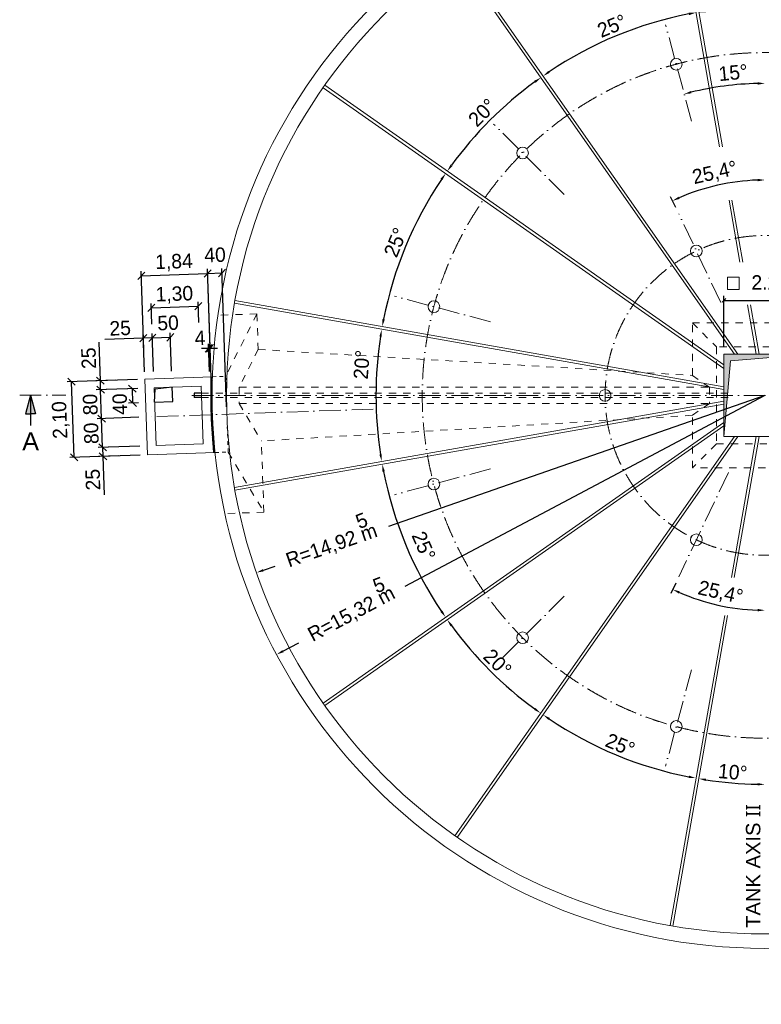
# Model space of a CAD drawing. Header units: millimetres. Extents: x -3395 to 5934498, y -177084 to 63013.
# Tile 575 of 652: x 71275 to 91835, y -16875 to 10412. Entities that reach past the tile are written whole.
import ezdxf

# ---------------------------------------------------------------- set-up
doc = ezdxf.new("R2010")
doc.units = ezdxf.units.MM
doc.linetypes.add('ACAD_ISO10W100', pattern=[18, 12, -3, 0, -3])
doc.linetypes.add('JIS_02_1.0', pattern=[2, 1, -1])
doc.layers.add('Bemaßung', color=7, linetype='Continuous', lineweight=9)
doc.layers.add('Beschriftung', color=7, linetype='Continuous', lineweight=9)
doc.styles.add('LBB3.5M1000', font='isocp.shx', dxfattribs={"height": 3.5})
doc.dimstyles.new('DIN', dxfattribs={"dimtxt": 2.5, "dimasz": 2.5, "dimexe": 1.25, "dimexo": 0.625, "dimtad": 1, "dimtih": 1, "dimdec": 4, "dimdsep": 46, "dimlunit": 6, "dimtxsty": 'Standard', "dimcen": 2.5, "dimadec": 0, "dimazin": 0, "dimtfac": 1, "dimtdec": 4, "dimtmove": 0, "dimatfit": 3, "dimfxl": 0, "dimtvp": 1, "dimtolj": 1, "dimtzin": 0, "dimarcsym": 0})

# ---------------------------------------------------------------- blocks, each defined once
blk = doc.blocks.new('_Oblique')
at = {"color": 0, "linetype": 'ByBlock', "lineweight": -2}
blk.add_line((-0.5, -0.5), (0.5, 0.5), dxfattribs=at)
blk = doc.blocks.new('*D149')
at = {"layer": 'Bemaßung', "color": 0, "lineweight": -2, "transparency": 16777216}
for p, q in [((74009, -1426), (73449, -1446)), ((73574, -1442), (73583, -1692)), ((74018, -1676), (73458, -1696)), ((73583, -1692), (73620, -2758))]:
    blk.add_line(p, q, dxfattribs=at)
at = {"layer": 'DEFPOINTS', "color": 0, "transparency": 16777216}
for p in [(73574, -1442), (74809, -1399), (74817, -1648)]:
    blk.add_point(p, dxfattribs=at)
at = {"layer": 'Bemaßung', "color": 0, "lineweight": -2, "transparency": 16777216, "xscale": 200, "yscale": 200, "zscale": 200}
for p, rotation in [((73574, -1442), 91.99999999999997), ((73583, -1692), 272)]:
    blk.add_blockref('_Oblique', p, dxfattribs=dict(at, rotation=rotation))
at = {"layer": 'Bemaßung', "color": 0, "transparency": 16777216, "insert": (73305, -2335), "char_height": 400, "attachment_point": 5, "rotation": 92}
blk.add_mtext('\\A1;25', dxfattribs=at)
blk = doc.blocks.new('*D150')
at = {"layer": 'Bemaßung', "color": 0, "lineweight": -2, "transparency": 16777216}
for p, q in [((74581, -606), (73422, -647)), ((73574, -1442), (73546, -642)), ((74609, -1406), (73449, -1446))]:
    blk.add_line(p, q, dxfattribs=at)
at = {"layer": 'DEFPOINTS', "color": 0, "transparency": 16777216}
for p in [(73546, -642), (74781, -599), (74809, -1399)]:
    blk.add_point(p, dxfattribs=at)
at = {"layer": 'Bemaßung', "color": 0, "lineweight": -2, "transparency": 16777216, "xscale": 200, "yscale": 200, "zscale": 200}
for p, rotation in [((73546, -642), 91.99999999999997), ((73574, -1442), 272)]:
    blk.add_blockref('_Oblique', p, dxfattribs=dict(at, rotation=rotation))
at = {"layer": 'Bemaßung', "color": 0, "transparency": 16777216, "insert": (73261, -1052), "char_height": 400, "attachment_point": 5, "rotation": 92}
blk.add_mtext('\\A1;80', dxfattribs=at)
blk = doc.blocks.new('*D151')
at = {"layer": 'Bemaßung', "color": 0, "lineweight": -2, "transparency": 16777216}
for p, q in [((73511, 407), (73474, 1473)), ((73945, 422), (73386, 403)), ((73519, 157), (73511, 407)), ((73953, 173), (73395, 153))]:
    blk.add_line(p, q, dxfattribs=at)
at = {"layer": 'DEFPOINTS', "color": 0, "transparency": 16777216}
for p in [(73511, 407), (74744, 450), (74753, 200)]:
    blk.add_point(p, dxfattribs=at)
at = {"layer": 'Bemaßung', "color": 0, "lineweight": -2, "transparency": 16777216, "xscale": 200, "yscale": 200, "zscale": 200}
for p, rotation in [((73511, 407), 91.99999999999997), ((73519, 157), 272)]:
    blk.add_blockref('_Oblique', p, dxfattribs=dict(at, rotation=rotation))
at = {"layer": 'Bemaßung', "color": 0, "transparency": 16777216, "insert": (73189, 1030), "char_height": 400, "attachment_point": 5, "rotation": 92}
blk.add_mtext('\\A1;25', dxfattribs=at)
blk = doc.blocks.new('*D152')
at = {"layer": 'Bemaßung', "color": 0, "lineweight": -2, "transparency": 16777216}
for p, q in [((74737, 650), (74700, 1709)), ((74987, 659), (74950, 1718)), ((74704, 1584), (73638, 1547)), ((74954, 1593), (74704, 1584))]:
    blk.add_line(p, q, dxfattribs=at)
at = {"layer": 'DEFPOINTS', "color": 0, "transparency": 16777216}
for p in [(74954, 1593), (74744, 450), (74994, 459)]:
    blk.add_point(p, dxfattribs=at)
at = {"layer": 'Bemaßung', "color": 0, "lineweight": -2, "transparency": 16777216, "xscale": 200, "yscale": 200, "zscale": 200}
for p, rotation in [((74704, 1584), 182), ((74954, 1593), 1.999999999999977)]:
    blk.add_blockref('_Oblique', p, dxfattribs=dict(at, rotation=rotation))
at = {"layer": 'Bemaßung', "color": 0, "transparency": 16777216, "insert": (74061, 1862), "char_height": 400, "attachment_point": 5, "rotation": 2}
blk.add_mtext('\\A1;25', dxfattribs=at)
blk = doc.blocks.new('*D159')
at = {"layer": 'Bemaßung', "color": 0, "lineweight": -2, "transparency": 16777216}
for p, q in [((74544, 443), (72589, 375)), ((72787, -1719), (72714, 379)), ((74617, -1655), (72662, -1724))]:
    blk.add_line(p, q, dxfattribs=at)
at = {"layer": 'DEFPOINTS', "color": 0, "transparency": 16777216}
for p in [(72714, 379), (74744, 450), (74817, -1648)]:
    blk.add_point(p, dxfattribs=at)
at = {"layer": 'Bemaßung', "color": 0, "lineweight": -2, "transparency": 16777216, "xscale": 200, "yscale": 200, "zscale": 200}
for p, rotation in [((72714, 379), 91.99999999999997), ((72787, -1719), 272)]:
    blk.add_blockref('_Oblique', p, dxfattribs=dict(at, rotation=rotation))
at = {"layer": 'Bemaßung', "color": 0, "transparency": 16777216, "insert": (72417, -682), "char_height": 400, "attachment_point": 5, "rotation": 92}
blk.add_mtext('\\A1;2,10', dxfattribs=at)
blk = doc.blocks.new('*D153')
at = {"layer": 'Bemaßung', "color": 0, "lineweight": -2, "transparency": 16777216}
for p, q in [((74553, 193), (73394, 153)), ((73547, -642), (73519, 157)), ((74581, -606), (73422, -646))]:
    blk.add_line(p, q, dxfattribs=at)
at = {"layer": 'DEFPOINTS', "color": 0, "transparency": 16777216}
for p in [(73519, 157), (74753, 200), (74781, -599)]:
    blk.add_point(p, dxfattribs=at)
at = {"layer": 'Bemaßung', "color": 0, "lineweight": -2, "transparency": 16777216, "xscale": 200, "yscale": 200, "zscale": 200}
for p, rotation in [((73519, 157), 91.99999999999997), ((73547, -642), 272)]:
    blk.add_blockref('_Oblique', p, dxfattribs=dict(at, rotation=rotation))
at = {"layer": 'Bemaßung', "color": 0, "transparency": 16777216, "insert": (73233, -253), "char_height": 400, "attachment_point": 5, "rotation": 92}
blk.add_mtext('\\A1;80', dxfattribs=at)
blk = doc.blocks.new('*D154')
at = {"layer": 'Bemaßung', "color": 0, "lineweight": -2, "transparency": 16777216}
for p, q in [((74987, 659), (74950, 1718)), ((75487, 676), (75450, 1735)), ((74954, 1593), (75454, 1610))]:
    blk.add_line(p, q, dxfattribs=at)
at = {"layer": 'DEFPOINTS', "color": 0, "transparency": 16777216}
for p in [(75454, 1610), (74994, 459), (75494, 476)]:
    blk.add_point(p, dxfattribs=at)
at = {"layer": 'Bemaßung', "color": 0, "lineweight": -2, "transparency": 16777216, "xscale": 200, "yscale": 200, "zscale": 200}
for p, rotation in [((74954, 1593), 182), ((75454, 1610), 1.999999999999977)]:
    blk.add_blockref('_Oblique', p, dxfattribs=dict(at, rotation=rotation))
at = {"layer": 'Bemaßung', "color": 0, "transparency": 16777216, "insert": (75388, 2008), "char_height": 400, "attachment_point": 5, "rotation": 2}
blk.add_mtext('\\A1;50', dxfattribs=at)
blk = doc.blocks.new('*D155')
at = {"layer": 'Bemaßung', "color": 0, "lineweight": -2, "transparency": 16777216}
for p, q in [((74941, 1974), (74921, 2551)), ((74925, 2426), (76224, 2472)), ((76240, 2019), (76220, 2597))]:
    blk.add_line(p, q, dxfattribs=at)
at = {"layer": 'DEFPOINTS', "color": 0, "transparency": 16777216}
for p in [(76224, 2472), (74962, 1374), (76261, 1420)]:
    blk.add_point(p, dxfattribs=at)
at = {"layer": 'Bemaßung', "color": 0, "lineweight": -2, "transparency": 16777216, "xscale": 200, "yscale": 200, "zscale": 200}
for p, rotation in [((74925, 2426), 182), ((76224, 2472), 1.999999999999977)]:
    blk.add_blockref('_Oblique', p, dxfattribs=dict(at, rotation=rotation))
at = {"layer": 'Bemaßung', "color": 0, "transparency": 16777216, "insert": (75563, 2782), "char_height": 400, "attachment_point": 5, "rotation": 2}
blk.add_mtext('\\A1;1,30', dxfattribs=at)
blk = doc.blocks.new('*D156')
at = {"layer": 'Bemaßung', "color": 0, "lineweight": -2, "transparency": 16777216}
for p, q in [((74715, 1270), (74640, 3440)), ((74644, 3315), (76483, 3379)), ((76554, 1334), (76479, 3504))]:
    blk.add_line(p, q, dxfattribs=at)
at = {"layer": 'DEFPOINTS', "color": 0, "transparency": 16777216}
for p in [(76483, 3379), (76561, 1135), (74722, 1070)]:
    blk.add_point(p, dxfattribs=at)
at = {"layer": 'Bemaßung', "color": 0, "lineweight": -2, "transparency": 16777216, "xscale": 200, "yscale": 200, "zscale": 200}
for p, rotation in [((74644, 3315), 182), ((76483, 3379), 1.999999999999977)]:
    blk.add_blockref('_Oblique', p, dxfattribs=dict(at, rotation=rotation))
at = {"layer": 'Bemaßung', "color": 0, "transparency": 16777216, "insert": (75552, 3680), "char_height": 400, "attachment_point": 5, "rotation": 2}
blk.add_mtext('\\A1;1,84', dxfattribs=at)
blk = doc.blocks.new('*D160')
at = {"layer": 'Bemaßung', "color": 0, "lineweight": -2, "transparency": 16777216}
for p, q in [((76613, -335), (76479, 3503)), ((76483, 3379), (76883, 3392)), ((77012, -321), (76878, 3517))]:
    blk.add_line(p, q, dxfattribs=at)
at = {"layer": 'DEFPOINTS', "color": 0, "transparency": 16777216}
for p in [(76883, 3392), (76620, -535), (77019, -521)]:
    blk.add_point(p, dxfattribs=at)
at = {"layer": 'Bemaßung', "color": 0, "lineweight": -2, "transparency": 16777216, "xscale": 200, "yscale": 200, "zscale": 200}
for p, rotation in [((76483, 3379), 182), ((76883, 3392), 1.999999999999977)]:
    blk.add_blockref('_Oblique', p, dxfattribs=dict(at, rotation=rotation))
at = {"layer": 'Bemaßung', "color": 0, "transparency": 16777216, "insert": (76690, 3892), "char_height": 400, "attachment_point": 5, "rotation": 2}
blk.add_mtext('\\A1;40', dxfattribs=at)
blk = doc.blocks.new('*D157')
at = {"layer": 'Bemaßung', "color": 0, "lineweight": -2, "transparency": 16777216}
for p, q in [((74553, 193), (74274, 184)), ((74413, -212), (74399, 188)), ((74567, -206), (74288, -216))]:
    blk.add_line(p, q, dxfattribs=at)
at = {"layer": 'DEFPOINTS', "color": 0, "transparency": 16777216}
for p in [(74399, 188), (74753, 200), (74767, -199)]:
    blk.add_point(p, dxfattribs=at)
at = {"layer": 'Bemaßung', "color": 0, "lineweight": -2, "transparency": 16777216, "xscale": 200, "yscale": 200, "zscale": 200}
for p, rotation in [((74399, 188), 91.99999999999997), ((74413, -212), 272)]:
    blk.add_blockref('_Oblique', p, dxfattribs=dict(at, rotation=rotation))
at = {"layer": 'Bemaßung', "color": 0, "transparency": 16777216, "insert": (74054, -243), "char_height": 400, "attachment_point": 5, "rotation": 92}
blk.add_mtext('\\A1;40', dxfattribs=at)
blk = doc.blocks.new('*D163')
at = {"layer": 'Bemaßung', "color": 0, "lineweight": -2, "transparency": 16777216}
for p, q in [((91935, 0), (81504, -3635)), ((78030, -4845), (78356, -4732))]:
    blk.add_line(p, q, dxfattribs=at)
at = {"layer": 'Bemaßung', "color": 0, "transparency": 16777216}
blk.add_solid([(78019, -4814), (78041, -4877), (77841, -4911)], dxfattribs=at)
at = {"layer": 'DEFPOINTS', "color": 0, "transparency": 16777216}
for p in [(91935, 0), (77841, -4911)]:
    blk.add_point(p, dxfattribs=at)
at = {"layer": 'Bemaßung', "color": 0, "transparency": 16777216, "insert": (79930, -4183), "char_height": 400, "attachment_point": 5, "rotation": 19.2115}
blk.add_mtext('\\A1;R=14,92 m', dxfattribs=at)
blk = doc.blocks.new('*D164')
at = {"layer": 'Bemaßung', "color": 0, "lineweight": -2, "transparency": 16777216}
for p, q in [((91935, 0), (81956, -5294)), ((78574, -7088), (79011, -6857))]:
    blk.add_line(p, q, dxfattribs=at)
at = {"layer": 'Bemaßung', "color": 0, "transparency": 16777216}
blk.add_solid([(78558, -7059), (78590, -7118), (78397, -7182)], dxfattribs=at)
at = {"layer": 'DEFPOINTS', "color": 0, "transparency": 16777216}
for p in [(91935, 0), (78397, -7182)]:
    blk.add_point(p, dxfattribs=at)
at = {"layer": 'Bemaßung', "color": 0, "transparency": 16777216, "insert": (80483, -6076), "char_height": 400, "attachment_point": 5, "rotation": 27.9471}
blk.add_mtext('\\A1;R=15,32 m', dxfattribs=at)
blk = doc.blocks.new('*D165')
at = {"layer": 'Bemaßung', "color": 0, "lineweight": -2, "transparency": 16777216}
blk.add_arc((91935, 0), 8647, 91.3252, 103.6748, dxfattribs=at)
at = {"layer": 'Bemaßung', "color": 0, "transparency": 16777216}
for points in [[(91735, 8678), (91736, 8611), (91935, 8647)], [(89899, 8370), (89883, 8434), (89697, 8352)]]:
    blk.add_solid(points, dxfattribs=at)
at = {"layer": 'DEFPOINTS', "color": 0, "transparency": 16777216}
for p in [(91935, 16875), (89183, 10273), (90434, 8516), (89898, 7603), (91935, -16875)]:
    blk.add_point(p, dxfattribs=at)
at = {"layer": 'Bemaßung', "color": 0, "transparency": 16777216, "insert": (91054, 8944), "char_height": 400, "attachment_point": 5, "rotation": 5.6271}
blk.add_mtext('\\A1;15°', dxfattribs=at)
blk = doc.blocks.new('*D168')
at = {"layer": 'Bemaßung', "color": 0, "lineweight": -2, "transparency": 16777216}
blk.add_line((89462, 5208), (89321, 5506), dxfattribs=at)
blk.add_arc((91935, 0), 5970, 91.9195, 113.4805, dxfattribs=at)
at = {"layer": 'Bemaßung', "color": 0, "transparency": 16777216}
for points in [[(91735, 6000), (91736, 5933), (91935, 5970)], [(89570, 5445), (89543, 5506), (89374, 5393)]]:
    blk.add_solid(points, dxfattribs=at)
at = {"layer": 'DEFPOINTS', "color": 0, "transparency": 16777216}
for p in [(91935, 16875), (91056, 5905), (89548, 5027), (90921, 2135), (91935, -16875)]:
    blk.add_point(p, dxfattribs=at)
at = {"layer": 'Bemaßung', "color": 0, "transparency": 16777216, "insert": (90549, 6149), "char_height": 400, "attachment_point": 5, "rotation": 12.7}
blk.add_mtext('\\A1;25,4°', dxfattribs=at)
blk = doc.blocks.new('*D170')
at = {"layer": 'Bemaßung', "color": 0, "lineweight": -2, "transparency": 16777216}
blk.add_line((89462, -5208), (89327, -5492), dxfattribs=at)
blk.add_arc((91935, 0), 5955, 246.5243, 268.0757, dxfattribs=at)
at = {"layer": 'Bemaßung', "color": 0, "transparency": 16777216}
for points in [[(89549, -5493), (89577, -5432), (89381, -5379)], [(91736, -5918), (91735, -5985), (91935, -5955)]]:
    blk.add_solid(points, dxfattribs=at)
at = {"layer": 'DEFPOINTS', "color": 0, "transparency": 16777216}
for p in [(91935, 16875), (90921, -2135), (89548, -5027), (90201, -5697), (91935, -16875)]:
    blk.add_point(p, dxfattribs=at)
at = {"layer": 'Bemaßung', "color": 0, "transparency": 16777216, "insert": (90699, -5484), "char_height": 400, "attachment_point": 5, "rotation": 347.3}
blk.add_mtext('\\A1;25,4°', dxfattribs=at)
blk = doc.blocks.new('*D172')
at = {"layer": 'Bemaßung', "color": 0, "lineweight": -2, "transparency": 16777216}
blk.add_arc((91935, -230), 10550, 261.0862, 268.9138, dxfattribs=at)
at = {"layer": 'Bemaßung', "color": 0, "transparency": 16777216}
for points in [[(90295, -10685), (90306, -10620), (90103, -10620)], [(91736, -10745), (91735, -10811), (91935, -10780)]]:
    blk.add_solid(points, dxfattribs=at)
at = {"layer": 'DEFPOINTS', "color": 0, "transparency": 16777216}
for p in [(91935, 16875), (91777, -1127), (90710, -10709), (89383, -14705), (91935, -16875)]:
    blk.add_point(p, dxfattribs=at)
at = {"layer": 'Bemaßung', "color": 0, "transparency": 16777216, "insert": (91042, -10441), "char_height": 400, "attachment_point": 5, "rotation": 355}
blk.add_mtext('\\A1;10°', dxfattribs=at)
blk = doc.blocks.new('*D173')
at = {"layer": 'Bemaßung', "color": 0, "lineweight": -2, "transparency": 16777216}
blk.add_arc((91864, -171), 10598, 236.0813, 258.9187, dxfattribs=at)
at = {"layer": 'Bemaßung', "color": 0, "transparency": 16777216}
for points in [[(85932, -8993), (85970, -8938), (85786, -8852)], [(89834, -10538), (89821, -10604), (90024, -10608)]]:
    blk.add_solid(points, dxfattribs=at)
at = {"layer": 'DEFPOINTS', "color": 0, "transparency": 16777216}
for p in [(91316, -955), (91698, -1113), (87108, -9641), (83407, -12249), (89304, -14691)]:
    blk.add_point(p, dxfattribs=at)
at = {"layer": 'Bemaßung', "color": 0, "transparency": 16777216, "insert": (87924, -9685), "char_height": 400, "attachment_point": 5, "rotation": 337.5}
blk.add_mtext('\\A1;25°', dxfattribs=at)
blk = doc.blocks.new('*D174')
at = {"layer": 'Bemaßung', "color": 0, "lineweight": -2, "transparency": 16777216}
blk.add_arc((91772, -163), 10552, 216.086, 233.914, dxfattribs=at)
at = {"layer": 'Bemaßung', "color": 0, "transparency": 16777216}
for points in [[(83218, -6398), (83272, -6359), (83128, -6215)], [(85576, -8663), (85538, -8718), (85720, -8807)]]:
    blk.add_solid(points, dxfattribs=at)
at = {"layer": 'DEFPOINTS', "color": 0, "transparency": 16777216}
for p in [(91027, -685), (91250, -909), (83889, -7178), (79732, -8593), (83342, -12203)]:
    blk.add_point(p, dxfattribs=at)
at = {"layer": 'Bemaßung', "color": 0, "transparency": 16777216, "insert": (84523, -7412), "char_height": 400, "attachment_point": 5, "rotation": 315}
blk.add_mtext('\\A1;20°', dxfattribs=at)
blk = doc.blocks.new('*D175')
at = {"layer": 'Bemaßung', "color": 0, "lineweight": -2, "transparency": 16777216}
blk.add_arc((91764, -71), 10598, 191.0813, 213.9187, dxfattribs=at)
at = {"layer": 'Bemaßung', "color": 0, "transparency": 16777216}
for points in [[(81331, -2114), (81397, -2102), (81328, -1911)], [(82997, -5966), (82942, -6003), (83083, -6149)]]:
    blk.add_solid(points, dxfattribs=at)
at = {"layer": 'DEFPOINTS', "color": 0, "transparency": 16777216}
for p in [(90822, -237), (90981, -620), (77244, -2631), (81704, -3404), (79686, -8528)]:
    blk.add_point(p, dxfattribs=at)
at = {"layer": 'Bemaßung', "color": 0, "transparency": 16777216, "insert": (82475, -4171), "char_height": 400, "attachment_point": 5, "rotation": 293.8159}
blk.add_mtext('\\A1;25°', dxfattribs=at)
blk = doc.blocks.new('*D178')
at = {"layer": 'Bemaßung', "color": 0, "lineweight": -2, "transparency": 16777216}
blk.add_arc((91705, 0), 10552, 171.086, 188.914, dxfattribs=at)
at = {"layer": 'Bemaßung', "color": 0, "transparency": 16777216}
for points in [[(81247, 1641), (81313, 1630), (81313, 1832)], [(81313, -1630), (81247, -1641), (81313, -1832)]]:
    blk.add_solid(points, dxfattribs=at)
at = {"layer": 'DEFPOINTS', "color": 0, "transparency": 16777216}
for p in [(77230, 2552), (90808, 158), (90808, -158), (81170, -614), (77230, -2552)]:
    blk.add_point(p, dxfattribs=at)
at = {"layer": 'Bemaßung', "color": 0, "transparency": 16777216, "insert": (80758, 851), "char_height": 400, "attachment_point": 5, "rotation": 85.5558}
blk.add_mtext('\\A1;20°', dxfattribs=at)
blk = doc.blocks.new('*D179')
at = {"layer": 'Bemaßung', "color": 0, "lineweight": -2, "transparency": 16777216}
blk.add_arc((91764, 71), 10598, 146.0813, 168.9187, dxfattribs=at)
at = {"layer": 'Bemaßung', "color": 0, "transparency": 16777216}
for points in [[(82942, 6003), (82997, 5966), (83083, 6149)], [(81397, 2102), (81331, 2114), (81328, 1911)]]:
    blk.add_solid(points, dxfattribs=at)
at = {"layer": 'DEFPOINTS', "color": 0, "transparency": 16777216}
for p in [(79686, 8528), (82294, 4827), (77244, 2631), (90981, 620), (90822, 237)]:
    blk.add_point(p, dxfattribs=at)
at = {"layer": 'Bemaßung', "color": 0, "transparency": 16777216, "insert": (81696, 4241), "char_height": 400, "attachment_point": 5, "rotation": 67.5}
blk.add_mtext('\\A1;25°', dxfattribs=at)
blk = doc.blocks.new('*D189')
at = {"layer": 'Bemaßung', "color": 0, "lineweight": -2, "transparency": 16777216}
blk.add_arc((91935, 230), 10550, 91.0862, 98.9138, dxfattribs=at)
at = {"layer": 'Bemaßung', "color": 0, "transparency": 16777216}
for points in [[(90306, 10620), (90295, 10685), (90103, 10620)], [(91735, 10811), (91736, 10745), (91935, 10780)]]:
    blk.add_solid(points, dxfattribs=at)
at = {"layer": 'DEFPOINTS', "color": 0, "transparency": 16777216}
for p in [(91935, 16875), (89383, 14705), (91322, 10762), (91777, 1127), (91935, -16875)]:
    blk.add_point(p, dxfattribs=at)
at = {"layer": 'Bemaßung', "color": 0, "transparency": 16777216, "insert": (90990, 11039), "char_height": 400, "attachment_point": 5, "rotation": 5}
blk.add_mtext('\\A1;10°', dxfattribs=at)
blk = doc.blocks.new('*D186')
at = {"layer": 'Bemaßung', "color": 0, "lineweight": -2, "transparency": 16777216}
blk.add_arc((91864, 171), 10598, 101.0813, 123.9187, dxfattribs=at)
at = {"layer": 'Bemaßung', "color": 0, "transparency": 16777216}
for points in [[(89821, 10604), (89834, 10538), (90024, 10608)], [(85970, 8938), (85932, 8993), (85786, 8852)]]:
    blk.add_solid(points, dxfattribs=at)
at = {"layer": 'DEFPOINTS', "color": 0, "transparency": 16777216}
for p in [(89304, 14691), (83407, 12249), (88531, 10231), (91698, 1113), (91316, 955)]:
    blk.add_point(p, dxfattribs=at)
at = {"layer": 'Bemaßung', "color": 0, "transparency": 16777216, "insert": (87694, 10239), "char_height": 400, "attachment_point": 5, "rotation": 22.5}
blk.add_mtext('\\A1;25°', dxfattribs=at)
blk = doc.blocks.new('*D187')
at = {"layer": 'Bemaßung', "color": 0, "lineweight": -2, "transparency": 16777216}
blk.add_arc((91772, 163), 10552, 126.086, 143.914, dxfattribs=at)
at = {"layer": 'Bemaßung', "color": 0, "transparency": 16777216}
for points in [[(85538, 8718), (85576, 8663), (85720, 8807)], [(83272, 6359), (83218, 6398), (83128, 6215)]]:
    blk.add_solid(points, dxfattribs=at)
at = {"layer": 'DEFPOINTS', "color": 0, "transparency": 16777216}
for p in [(83342, 12203), (79732, 8593), (84757, 8046), (91250, 909), (91027, 685)]:
    blk.add_point(p, dxfattribs=at)
at = {"layer": 'Bemaßung', "color": 0, "transparency": 16777216, "insert": (84099, 7837), "char_height": 400, "attachment_point": 5, "rotation": 45}
blk.add_mtext('\\A1;20°', dxfattribs=at)
blk = doc.blocks.new('*D190')
at = {"layer": 'Bemaßung', "color": 0, "lineweight": -2, "transparency": 16777216}
for p, q in [((90797, 1338), (90797, 2757)), ((93073, 1338), (93073, 2757)), ((90797, 2632), (93073, 2632))]:
    blk.add_line(p, q, dxfattribs=at)
at = {"layer": 'DEFPOINTS', "color": 0, "transparency": 16777216}
for p in [(93073, 2632), (90797, 1138), (93073, 1138)]:
    blk.add_point(p, dxfattribs=at)
at = {"layer": 'Bemaßung', "color": 0, "lineweight": -2, "transparency": 16777216, "xscale": 100, "yscale": 100, "zscale": 100, "rotation": 180}
blk.add_blockref('_Oblique', (90797, 2632), dxfattribs=at)
at = {"layer": 'Bemaßung', "color": 0, "lineweight": -2, "transparency": 16777216, "xscale": 100, "yscale": 100, "zscale": 100}
blk.add_blockref('_Oblique', (93073, 2632), dxfattribs=at)
at = {"layer": 'Bemaßung', "color": 0, "transparency": 16777216, "insert": (92230, 3128), "char_height": 400, "attachment_point": 5}
blk.add_mtext('\\A1;2.276', dxfattribs=at)
blk = doc.blocks.new('*D711')
at = {"layer": 'Bemaßung', "color": 0, "lineweight": -2, "transparency": 16777216}
for p, q in [((76538, 661), (76511, 1428)), ((76578, 663), (76551, 1430)), ((76515, 1303), (76315, 1296)), ((76555, 1305), (76515, 1303)), ((76555, 1305), (76755, 1312))]:
    blk.add_line(p, q, dxfattribs=at)
at = {"layer": 'DEFPOINTS', "color": 0, "transparency": 16777216}
for p in [(76515, 1303), (76580, -538), (76620, -537)]:
    blk.add_point(p, dxfattribs=at)
at = {"layer": 'Bemaßung', "color": 0, "lineweight": -2, "transparency": 16777216, "xscale": 200, "yscale": 200, "zscale": 200}
for p, rotation in [((76515, 1303), 1.999999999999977), ((76555, 1305), 182)]:
    blk.add_blockref('_Oblique', p, dxfattribs=dict(at, rotation=rotation))
at = {"layer": 'Bemaßung', "color": 0, "transparency": 16777216, "insert": (76274, 1595), "char_height": 400, "attachment_point": 5, "rotation": 2}
blk.add_mtext('\\A1;4', dxfattribs=at)

msp = doc.modelspace()

# ---------------------------------------------------------------- hatches: boundary and pattern name
at = {"lineweight": 5}
h = msp.add_hatch(dxfattribs=at)
h.set_pattern_fill('NET3', color=0, scale=10)
h.paths.add_polyline_path([(76619.54693, -534.83479), (76579.57129, -536.23077, 0.0170992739), (76652.11286, -1584.33758), (76692.18241, -1582.93832, -0.0171439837)])
h.paths.add_polyline_path([(76610.31778, -57.11519), (76570.31751, -57.11519, 0.0077974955), (76579.57129, -536.23077), (76619.54693, -534.83479, -0.0077950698)])
h.paths.add_polyline_path([(76610.21135, 0), (76570.21135, 0, 0.000929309), (76570.31751, -57.11519), (76610.31778, -57.11519, -0.0009317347)])
h.paths.add_polyline_path([(76610.31958, 57.59491), (76570.3193, 57.59624, 0.0009371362), (76570.21135, 0), (76610.21135, 0, -0.0009395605)])
h.paths.add_polyline_path([(76618.89347, 515.78242), (76578.82392, 514.38316, 0.0074339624), (76570.3193, 57.59624), (76610.31958, 57.59491, -0.0074762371)])
for points in [[(71574.8812, 4.43612), (71437.63964, -507.75636), (71574.8812, -507.75636)], [(71574.8812, 4.43612), (71574.8812, -507.75636), (71712.12276, -507.75636)], [(75035.41628, 169.31238), (75502.29133, 226.63742), (75002.59591, 209.18767), (75016.55571, -190.56866)]]:
    msp.add_hatch(color=256).paths.add_polyline_path(points)
at = {"layer": 'Bemaßung'}
h = msp.add_hatch(color=256, dxfattribs=at)
h.dxf.hatch_style = 1
h.paths.add_polyline_path([(91935.21135, 1138), (90797.21135, 1138), (90797.21135, 57.11519), (90901.77038, 57.11519), (90980.31597, 954.89538), (91935.21135, 1038.4379)])
h.paths.add_polyline_path([(93073.21135, 1138), (91935.21135, 1138), (91935.21135, 1038.4379)])
h.paths.add_polyline_path([(90901.77038, 57.11519), (90797.21135, 57.11519), (90797.21135, 0), (90896.77345, 0)])
h.paths.add_polyline_path([(90891.77652, -57.11519), (90797.21135, -57.11519), (90797.21135, -1138)])
h = msp.add_hatch(color=256, dxfattribs=at)
h.dxf.hatch_style = 1
h.paths.add_polyline_path([(90896.77345, 0), (90797.21135, 0), (90797.21135, -1138)])

# ---------------------------------------------------------------- linework, layer by layer
at = {"lineweight": 18, "ltscale": 10}
for p, q in [((90679.38749, 6891.78018), (89304.1293, 14691.257)), ((90760.62162, 6891.78018), (89382.91392, 14705.14885)), ((91089.54419, 1138), (83341.8477, 12202.8573)), ((91187.20616, 1138), (83407.37986, 12248.74341)), ((90797.21135, 748.00519), (79686.46794, 8527.83149)), ((90797.21135, 845.66716), (79732.35405, 8593.36365)), ((91243.51101, 3692.47675), (90940.53868, 5410.71819)), ((91324.74514, 3692.47675), (91021.77281, 5410.71819)), ((90797.21135, 160.04304), (77230.0625, 2552.29743)), ((90797.21135, 241.27717), (77243.95435, 2631.08205)), ((91693.93418, 1138), (91451.50456, 2512.88671)), ((91775.16831, 1138), (91532.74323, 2512.86093)), ((93073.21135, 1138), (90980.31597, 954.89538)), ((90797.21135, -1138), (90980.31597, 954.89538)), ((74744.02333, 450.31051), (76618.89347, 515.78242)), ((74817.31228, -1648.41023), (74744.02333, 450.31051)), ((75002.59591, 209.18767), (76301.80399, 254.55702)), ((75058.43511, -1389.83765), (75002.59591, 209.18767)), ((76301.80399, 254.55702), (76357.64318, -1344.4683)), ((90797.21135, -160.04304), (77230.0625, -2552.29743)), ((90797.21135, -241.27717), (77243.95435, -2631.08205)), ((90797.21135, -748.00519), (79686.46794, -8527.83149)), ((90797.21135, -845.66716), (79732.35405, -8593.36365)), ((76357.64318, -1344.4683), (75058.43511, -1389.83765)), ((91089.54419, -1138), (83341.8477, -12202.8573)), ((91187.20616, -1138), (83407.37986, -12248.74341)), ((91693.93418, -1138), (91005.10386, -5044.5509)), ((91775.16831, -1138), (91086.33799, -5044.5509)), ((76692.18241, -1582.93832), (74817.31228, -1648.41023)), ((90819.62581, -6096.44916), (89304.1293, -14691.257)), ((90900.85994, -6096.44916), (89382.91392, -14705.14885))]:
    msp.add_line(p, q, dxfattribs=at)
at = {"linetype": 'ACAD_ISO10W100', "lineweight": 18, "ltscale": 50}
for p, q in [((89897.86456, 7603.48173), (89182.65062, 10272.6965)), ((86369.07641, 5566.13494), (84415.07558, 7520.13577)), ((90713.90202, 2572.07147), (89548.15388, 5027.13136)), ((84331.72962, 2037.34679), (81662.51485, 2752.56073)), ((71274.8812, 4.43612), (72551.44583, 4.43612)), ((76047.42134, 0), (94517.65122, 0)), ((81078.52264, -379.12392), (74820.64344, -597.65388)), ((84331.72962, -2037.34679), (81662.51485, -2752.56073)), ((90921.4578, -2134.96001), (89548.15388, -5027.13136)), ((86369.07641, -5566.13494), (84634.31978, -7300.89157)), ((89897.86456, -7603.48173), (89182.65062, -10272.6965))]:
    msp.add_line(p, q, dxfattribs=at)
at = {"linetype": 'JIS_02_1.0', "lineweight": 18, "ltscale": 200}
for p, q in [((77853.60942, 2259.93587), (76772.17805, 2222.17146)), ((77853.60942, 2259.93587), (76982.65879, 528.48538)), ((77853.60942, 2259.93587), (77888.02855, 1274.30098)), ((89923.22182, 2011.98953), (90590.10435, 1345.107)), ((77888.02855, 1274.30098), (77360.21135, 225)), ((77888.02855, 1274.30098), (89923.22182, 552.69978)), ((89923.22182, 552.69978), (90395.38614, 225)), ((76308.68171, 57.60494), (91035.21135, 57.11519)), ((77360.21135, 225), (90395.38614, 225)), ((77360.21135, 225), (77360.21135, -225)), ((90395.38614, 225), (90395.38614, -225)), ((76313.04125, -57.11519), (91035.21135, -57.11519)), ((77360.21135, -225), (90395.38614, -225)), ((77360.21135, -225), (77976.63453, -1263.04224)), ((89923.22182, -552.4784), (90395.38614, -225)), ((89923.22182, -552.4784), (77976.63453, -1263.04224)), ((78045.55666, -3236.71368), (77976.63453, -1263.04224)), ((90590.10435, -1345.107), (89923.22182, -2011.98953)), ((77055.94773, -1570.23536), (78045.55666, -3236.71368)), ((78045.55666, -3236.71368), (76964.12528, -3274.47809))]:
    msp.add_line(p, q, dxfattribs=at)
at = {"linetype": 'JIS_02_1.0', "lineweight": 18, "ltscale": 100}
for p, q in [((76618.89347, 515.78242), (76982.65879, 528.48538)), ((76982.65879, 528.48538), (77055.94773, -1570.23536)), ((76692.18241, -1582.93832), (77055.94773, -1570.23536))]:
    msp.add_line(p, q, dxfattribs=at)
for p, q in [((71574.8812, 4.43612), (71437.63964, -507.75636)), ((71574.8812, 4.43612), (71574.8812, -835.47785)), ((71574.8812, 4.43612), (71712.12276, -507.75636)), ((75016.55571, -190.56866), (75035.41628, 169.31238)), ((75502.29133, 226.63742), (75035.41628, 169.31238)), ((75516.25113, -173.11891), (75502.29133, 226.63742)), ((76309.05224, 57.60494), (76111.04674, 57.60494)), ((76111.04674, 57.11519), (76111.04674, -57.11519)), ((75016.55571, -190.56866), (75516.25113, -173.11891)), ((76313.04125, -57.11519), (76111.04674, -57.11519)), ((71437.63964, -507.75636), (71574.8812, -507.75636)), ((71712.12276, -507.75636), (71574.8812, -507.75636))]:
    msp.add_line(p, q)
at = {"linetype": 'JIS_02_1.0', "lineweight": 18, "ltscale": 200}
msp.add_lwpolyline([(89923.22182, 552.69978), (89923.22182, 2011.98953), (93947.20088, 2011.98953), (93947.20088, -2011.98953), (89923.22182, -2011.98953), (89923.22182, -552.4784)], dxfattribs=at)
msp.add_lwpolyline([(90590.10435, -1345.107), (93280.31835, -1345.107), (93280.31835, 1345.107), (90590.10435, 1345.107)], close=True, dxfattribs=at)
at = {"lineweight": 18, "ltscale": 10}
msp.add_lwpolyline([(90797.21135, -1138), (93073.21135, -1138), (93073.21135, 1138), (90797.21135, 1138)], close=True, dxfattribs=at)
for centre, radius in [((91935.21135, 0), 15325), ((91935.21135, 0), 14925), ((89476.43042, 9176.29535), 161.95), ((85217.69693, 6717.51442), 161.95), ((90035.02871, 4001.77535), 161.95), ((82758.916, 2458.78093), 161.95), ((87505.21135, 0), 161.95), ((82758.916, -2458.78093), 161.95), ((90035.02871, -4001.77535), 161.95), ((85217.69693, -6717.51442), 161.95), ((89476.43042, -9176.29535), 161.95)]:
    msp.add_circle(centre, radius, dxfattribs=at)
at = {"linetype": 'ACAD_ISO10W100', "lineweight": 18, "ltscale": 50}
for radius in [9500, 4430]:
    msp.add_circle((91935.21135, 0), radius, dxfattribs=at)
at = {"lineweight": 18, "ltscale": 10}
msp.add_arc((91935.21135, 0), 15365, 178.081516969, 185.918483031, dxfattribs=at)
at = {"layer": 'Bemaßung'}
msp.add_lwpolyline([(90902.30304, 2935.16839), (91221.00876, 2935.16839), (91221.00876, 3277.36316), (90902.30304, 3277.36316)], close=True, dxfattribs=at)

# ---------------------------------------------------------------- texts
at = {"layer": 'Bemaßung', "char_height": 400, "attachment_point": 5, "rotation": 21.232674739}
for insert in [(80755.12569, -3471.12004), (81233.2004, -5251.55769)]:
    msp.add_mtext('\\A1;5', dxfattribs=dict(at, insert=insert))
at = {"layer": 'Beschriftung', "insert": (71345.58976, -1022.20906), "char_height": 500, "width": 335.8461916, "attachment_point": 1, "style": 'LBB3.5M1000'}
msp.add_mtext('{\\fArial|b0|i0|c0|p34;A}', dxfattribs=at)
at = {"layer": 'Beschriftung', "insert": (91408.23615, -14756.22198), "char_height": 400, "width": 4092.6891744, "attachment_point": 1, "rotation": 90, "style": 'LBB3.5M1000'}
msp.add_mtext('{\\fArial|b0|i0|c0|p34;TANK AXIS \\fSegoe UI|b0|i0|c0|p34;II\\fArial|b0|i0|c0|p34;\\P\\fArial|b0|i1|c0|p34;TANKACHSE \\fSegoe UI|b0|i0|c0|p34;II}', dxfattribs=at)

# ---------------------------------------------------------------- dimensions: what is measured, and where the dimension line sits
at = {"layer": 'Bemaßung'}
for base, line1, line2, picture, middle in [((90433.65064, 8515.77396), ((89897.86456, 7603.48173), (89182.65062, 10272.6965)), ((91935.21135, 16875), (91935.21135, -16875)), '*D165', (91053.97495, 8944.01112)), ((81170.39513, -613.56274), ((90808.24672, 158.09721), (77230.0625, 2552.29743)), ((90808.24672, -158.09721), (77230.0625, -2552.29743)), '*D178', (80758.16796, 850.80434)), ((81704.4475, -3404.25179), ((90822.13858, -236.88183), (77243.95435, -2631.08205)), ((90980.6493, -619.56056), (79686.46794, -8527.83149)), '*D175', (82474.92751, -4170.97617))]:
    dim = msp.add_angular_dim_2l(base=base, line1=line1, line2=line2, dimstyle='DIN', override={"dimscale": 100, "dimtxt": 4, "dimasz": 2, "dimexo": 2, "dimgap": 1, "dimtih": 0, "dimsah": 1, "dimtmove": 2}, dxfattribs=at)
    dim.commit()
    dim.dimension.update_dxf_attribs({"geometry": picture, "text_midpoint": middle, "dimtype": 162})
for base, line1, line2, override, picture, middle in [((91056.20857, 5905.04324), ((90921.4578, 2134.96001), (89548.15388, 5027.13136)), ((91935.21135, 16875), (91935.21135, -16875)), {"dimscale": 100, "dimtxt": 4, "dimasz": 2, "dimexo": 2, "dimgap": 1, "dimtih": 0, "dimsah": 1, "dimadec": 1, "dimtm": 1e-09, "dimtmove": 2}, '*D168', (90549.42384, 6149.22412)), ((90200.72382, -5696.95276), ((90921.4578, -2134.96001), (89548.15388, -5027.13136)), ((91935.21135, -16875), (91935.21135, 16875)), {"dimscale": 100, "dimtxt": 4, "dimasz": 2, "dimexo": 2, "dimgap": 1, "dimtih": 0, "dimsah": 1, "dimadec": 1, "dimazin": 0, "dimtol": 0, "dimlim": 0, "dimtm": 1e-09, "dimtmove": 2}, '*D170', (90699.27803, -5484.26868)), ((90710.48114, -10708.5874), ((91777.11414, -1126.96463), (89382.91392, -14705.14885)), ((91935.21135, 16875), (91935.21135, -16875)), {"dimscale": 100, "dimtxt": 4, "dimasz": 2, "dimexo": 2, "dimgap": 1, "dimtih": 0, "dimsah": 1, "dimtmove": 2}, '*D172', (91041.90255, -10440.91711)), ((91321.80847, 10762.07161), ((91777.11414, 1126.96463), (89382.91392, 14705.14885)), ((91935.21135, -16875), (91935.21135, 16875)), {"dimscale": 100, "dimtxt": 4, "dimasz": 2, "dimexo": 2, "dimgap": 1, "dimtih": 0, "dimsah": 1, "dimtmove": 2}, '*D189', (90989.60911, 11038.63393)), ((88530.95955, 10230.76386), ((91315.65079, 954.56205), (83407.37986, 12248.74341)), ((91698.32952, 1113.07277), (89304.1293, 14691.257)), {"dimscale": 100, "dimtxt": 4, "dimasz": 2, "dimexo": 2, "dimgap": 1, "dimtih": 0, "dimsah": 1, "dimtmove": 2}, '*D186', (87694.02449, 10239.13084)), ((84757.1994, 8045.71968), ((91026.53541, 685.09272), (79732.35405, 8593.36365)), ((91250.11863, 908.67594), (83341.8477, 12202.8573)), {"dimscale": 100, "dimtxt": 4, "dimasz": 2, "dimexo": 2, "dimgap": 1, "dimtih": 0, "dimsah": 1, "dimtmove": 2}, '*D187', (84098.58964, 7836.62171)), ((82293.78839, 4827.07846), ((90980.6493, 619.56056), (79686.46794, 8527.83149)), ((90822.13858, 236.88183), (77243.95435, 2631.08205)), {"dimscale": 100, "dimtxt": 4, "dimasz": 2, "dimexo": 2, "dimgap": 1, "dimtih": 0, "dimsah": 1, "dimtmove": 2}, '*D179', (81696.06922, 4241.19154)), ((83889.49167, -7178.01195), ((91026.53541, -685.09272), (79732.35405, -8593.36365)), ((91250.11863, -908.67594), (83341.8477, -12202.8573)), {"dimscale": 100, "dimtxt": 4, "dimasz": 2, "dimexo": 2, "dimgap": 1, "dimtih": 0, "dimsah": 1, "dimtmove": 2}, '*D174', (84522.85371, -7412.35764)), ((87108.13838, -9641.41204), ((91315.65079, -954.56205), (83407.37986, -12248.74341)), ((91698.32952, -1113.07277), (89304.1293, -14691.257)), {"dimscale": 100, "dimtxt": 4, "dimasz": 2, "dimexo": 2, "dimgap": 1, "dimtih": 0, "dimsah": 1, "dimtmove": 2}, '*D173', (87923.63455, -9684.80312))]:
    dim = msp.add_angular_dim_2l(base=base, line1=line1, line2=line2, dimstyle='DIN', override=override, dxfattribs=at)
    dim.commit()
    dim.dimension.update_dxf_attribs({"geometry": picture, "text_midpoint": middle})
for base, p1, p2, angle, text, override, picture, middle, dimtype in [((76882.64566, 3392.48661), (76619.54693, -534.83479), (77019.30326, -520.87499), 2, '40', {"dimscale": 100, "dimtxt": 4, "dimasz": 2, "dimexo": 2, "dimgap": 1, "dimtih": 0, "dimblk1": 'Oblique', "dimblk2": 'Oblique', "dimsah": 1, "dimtmove": 2}, '*D160', (76689.74641, 3891.60033), 161), ((75453.96595, 1610.49507), (74993.87104, 459.03538), (75493.56645, 476.48513), 2, '50', {"dimscale": 100, "dimtxt": 4, "dimasz": 2, "dimexo": 2, "dimgap": 1, "dimtih": 0, "dimblk1": 'Oblique', "dimblk2": 'Oblique', "dimsah": 1, "dimtmove": 2}, '*D154', (75387.99375, 2007.50927), 161), ((74954.27985, 1592.77886), (74744.02333, 450.31051), (74993.87104, 459.03538), 2, '25', {"dimscale": 100, "dimtxt": 4, "dimasz": 2, "dimexo": 2, "dimgap": 1, "dimtih": 0, "dimblk1": 'Oblique', "dimblk2": 'Oblique', "dimsah": 1}, '*D152', (74071.48461, 1561.95097), 160), ((76515.33495, 1303.26058), (76619.61121, -536.6725), (76579.63575, -538.07327), 2, '4', {"dimscale": 100, "dimtxt": 4, "dimasz": 2, "dimexo": 12, "dimgap": 1, "dimtih": 0, "dimblk1": 'Oblique', "dimblk2": 'Oblique', "dimsah": 1, "dimtmove": 2}, '*D711', (76273.71784, 1595.38678), 160), ((74398.76404, 188.1014), (74766.70801, -199.29353), (74752.74821, 200.4628), 92, '40', {"dimscale": 100, "dimtxt": 4, "dimasz": 2, "dimexo": 2, "dimgap": 1, "dimtih": 0, "dimblk1": 'Oblique', "dimblk2": 'Oblique', "dimsah": 1, "dimtmove": 2}, '*D157', (74054.11977, -243.04284), 161), ((73573.94704, -1441.67711), (74817.31228, -1648.41023), (74808.5874, -1398.56252), 272, '25', {"dimscale": 100, "dimtxt": 4, "dimasz": 2, "dimexo": 8, "dimgap": 1, "dimtih": 0, "dimblk1": 'Oblique', "dimblk2": 'Oblique', "dimsah": 1}, '*D149', (73604.77493, -2324.47234), 160)]:
    dim = msp.add_linear_dim(base=base, p1=p1, p2=p2, angle=angle, text=text, dimstyle='DIN', override=override, dxfattribs=at)
    dim.commit()
    dim.dimension.update_dxf_attribs({"geometry": picture, "text_midpoint": middle, "dimtype": dimtype})
for p1, p2, distance, text, override, picture, middle in [((74722.37185, 1070.32773), (76561.25098, 1134.5428), 2246.07866, '1,84', {"dimscale": 100, "dimtxt": 4, "dimasz": 2, "dimexo": 2, "dimgap": 1, "dimtih": 0, "dimblk1": 'Oblique', "dimblk2": 'Oblique', "dimsah": 1, "dimtmove": 2}, '*D156', (75551.79124, 3680.27595)), ((74961.91042, 1374.2678), (76261.11849, 1419.63715), 1052.84118, '1,30', {"dimscale": 100, "dimtxt": 4, "dimasz": 2, "dimexo": 6, "dimgap": 1, "dimtih": 0, "dimblk1": 'Oblique', "dimblk2": 'Oblique', "dimsah": 1}, '*D155', (75563.13766, 2782.28257)), ((74817.31228, -1648.41023), (74744.02333, 450.31051), 2031.73792, '2,10', {"dimscale": 100, "dimtxt": 4, "dimasz": 2, "dimexo": 2, "dimgap": 1, "dimtih": 0, "dimblk1": 'Oblique', "dimblk2": 'Oblique', "dimsah": 1, "dimtmove": 2}, '*D159', (72417.03729, -681.58966))]:
    dim = msp.add_aligned_dim(p1=p1, p2=p2, distance=distance, text=text, dimstyle='DIN', override=override, dxfattribs=at)
    dim.commit()
    dim.dimension.update_dxf_attribs({"geometry": picture, "text_midpoint": middle})
dim = msp.add_linear_dim(base=(93073.21135, 2631.52418), p1=(90797.21135, 1138), p2=(93073.21135, 1138), dimstyle='DIN', override={"dimscale": 100, "dimtxt": 4, "dimasz": 1, "dimexo": 2, "dimgap": 0.5, "dimtih": 0, "dimdec": 2, "dimblk1": 'Oblique', "dimblk2": 'Oblique', "dimsah": 1, "dimtmove": 2}, dxfattribs=at)
dim.commit()
dim.dimension.update_dxf_attribs({"geometry": '*D190', "text_midpoint": (92229.9202, 3128.31336), "dimtype": 160})
for base, p1, p2, text, override, picture, middle in [((73510.76349, 407.24412), (74752.74821, 200.4628), (74744.02333, 450.31051), '25', {"dimscale": 100, "dimtxt": 4, "dimasz": 2, "dimexo": 8, "dimgap": 1, "dimtih": 0, "dimblk1": 'Oblique', "dimblk2": 'Oblique', "dimsah": 1}, '*D151', (73188.84323, 1029.7218)), ((73519.02875, 157.38037), (74780.6678, -599.04986), (74752.74821, 200.4628), '80', {"dimscale": 100, "dimtxt": 4, "dimasz": 2, "dimexo": 2, "dimgap": 1, "dimtih": 0, "dimblk1": 'Oblique', "dimblk2": 'Oblique', "dimsah": 1, "dimtmove": 2}, '*D153', (73233.1713, -252.84581)), ((73546.48818, -642.14836), (74808.5874, -1398.56252), (74780.6678, -599.04986), '80', {"dimscale": 100, "dimtxt": 4, "dimasz": 2, "dimexo": 2, "dimgap": 1, "dimtih": 0, "dimblk1": 'Oblique', "dimblk2": 'Oblique', "dimsah": 1, "dimtmove": 2}, '*D150', (73260.63073, -1052.37454))]:
    dim = msp.add_linear_dim(base=base, p1=p1, p2=p2, angle=272, text=text, dimstyle='DIN', override=override, dxfattribs=at)
    dim.commit()
    dim.dimension.update_dxf_attribs({"geometry": picture, "text_midpoint": middle})
for mpoint, text, picture, middle in [((77841.38317, -4911.17421), 'R=14,92 m', '*D163', (79930.21246, -4183.295)), ((78397.39699, -7182.14504), 'R=15,32 m', '*D164', (80483.27908, -6075.53305))]:
    dim = msp.add_radius_dim(center=(91935.21135, 0), mpoint=mpoint, text=text, dimstyle='DIN', override={"dimscale": 100, "dimtxt": 4, "dimasz": 2, "dimexo": 2, "dimgap": 1, "dimtih": 0, "dimblk1": 'Oblique', "dimsah": 1, "dimtmove": 2}, dxfattribs=at)
    dim.commit()
    dim.dimension.update_dxf_attribs({"geometry": picture, "text_midpoint": middle, "dimtype": 164})

doc.saveas('drawing.dxf')
